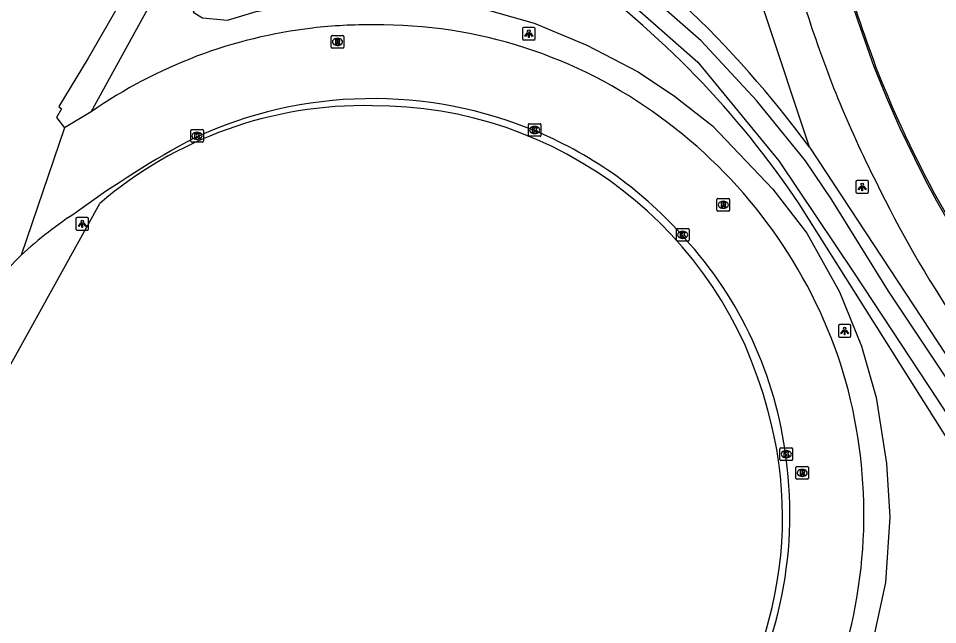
# Model space of a CAD drawing. Extents: x 155018 to 156648, y 383980 to 385733.
# Drawn here: x 155913.7 to 155986.4, y 384274.7 to 384322.7 of the extents above; entities that cross this region are included whole.
import ezdxf

# ---------------------------------------------------------------- set-up
doc = ezdxf.new("R2010")
doc.units = 0
for name, color, linetype in [('IMGEO_Berm_groen', 7, 'Continuous'), ('IMGEO_Groenvoorziening', 7, 'Continuous'), ('IMGEO_Kolk', 7, 'Continuous'), ('IMGEO_Lichtpunt', 7, 'Continuous'), ('IMGEO_Lijnafwatering', 7, 'Continuous'), ('IMGEO_Rijbaan_lokaal_gesloten', 7, 'Continuous'), ('IMGEO_Rijbaan_regionaal_gesloten', 7, 'Continuous'), ('IMGEO_Rioolput', 7, 'Continuous'), ('IMGEO_Waterloop', 7, 'Continuous')]:
    doc.layers.add(name, color=color, linetype=linetype)

msp = doc.modelspace()

# ---------------------------------------------------------------- linework, layer by layer
at = {"layer": 'IMGEO_Berm_groen'}
for points in [[(155919.466, 384315.317), (155934.67, 384343.021), (155955.765, 384383.112), (155980.733, 384442.411)], [(155976.293, 384312.524), (155969.25, 384333.726), (155967.287, 384343.12), (155966.434, 384352.466), (155965.45, 384368.425), (155965.672, 384374.833), (155966.332, 384381.217), (155965.943, 384383.197), (155966.239, 384398.439), (155956.348, 384377.929), (155949.732, 384364.613), (155938.162, 384343.051)], [(155936.413, 384339.792), (155927.519, 384323.217), (155928.267, 384322.748), (155930.244, 384322.566), (155932.517, 384323.254), (155936.377, 384323.942), (155940.586, 384324.246), (155946.591, 384324.058), (155950.979, 384323.333), (155954.52, 384322.333), (155958.673, 384320.596), (155962.742, 384318.486), (155965.602, 384316.559), (155968.617, 384314.212), (155973.407, 384309.198), (155976.086, 384305.715), (155978.671, 384301.077), (155980.408, 384296.757), (155981.559, 384292.713), (155982.386, 384287.489), (155982.653, 384283.228), (155982.31, 384278.047), (155981.007, 384272.089)], [(155976.293, 384312.524), (155988.357, 384294.18)], [(155912.558, 384294.33), (155920.147, 384308.061)]]:
    msp.add_lwpolyline(points, dxfattribs=at)
for centre, radius, start, end in [((155941.022, 384283.811), 31.998, 88.76833, 130.72269), ((155941.869, 384283.654), 32.147, 14.5067, 90.28321), ((155942.883, 384283.216), 31.283, 314.10306, 15.74974)]:
    msp.add_arc(centre, radius, start, end, dxfattribs=at)
at = {"layer": 'IMGEO_Groenvoorziening'}
msp.add_lwpolyline([(155987.189, 384289.457), (155975.487, 384308.023)], dxfattribs=at)
for centre, radius, start, end in [((155908.499, 384262.656), 84.16, 36.33779, 57.03638), ((155914.576, 384267.181), 73.336, 33.8424, 54.32078)]:
    msp.add_arc(centre, radius, start, end, dxfattribs=at)
at = {"layer": 'IMGEO_Kolk'}
for p, q in [((155927.338, 384312.994), (155927.338, 384313.846)), ((155927.413, 384313.92), (155928.265, 384313.92)), ((155928.339, 384313.846), (155928.339, 384312.994)), ((155954.05, 384313.455), (155954.05, 384314.307)), ((155954.125, 384314.381), (155954.977, 384314.381)), ((155954.538, 384314.161), (155954.563, 384314.161)), ((155955.051, 384314.307), (155955.051, 384313.455)), ((155927.849, 384313.14), (155927.824, 384313.14)), ((155927.826, 384313.7), (155927.851, 384313.7)), ((155954.977, 384313.381), (155954.125, 384313.381)), ((155954.561, 384313.601), (155954.536, 384313.601)), ((155928.265, 384312.92), (155927.413, 384312.92)), ((155965.763, 384305.155), (155965.763, 384306.007)), ((155965.838, 384306.081), (155966.69, 384306.081)), ((155966.251, 384305.861), (155966.276, 384305.861)), ((155966.764, 384306.007), (155966.764, 384305.155)), ((155966.69, 384305.081), (155965.838, 384305.081)), ((155966.274, 384305.301), (155966.249, 384305.301)), ((155973.959, 384287.799), (155973.959, 384288.651)), ((155974.034, 384288.725), (155974.886, 384288.725)), ((155974.447, 384288.505), (155974.472, 384288.505)), ((155974.96, 384288.651), (155974.96, 384287.799)), ((155974.886, 384287.725), (155974.034, 384287.725)), ((155974.47, 384287.945), (155974.445, 384287.945))]:
    msp.add_line(p, q, dxfattribs=at)
for points in [[(155927.338, 384312.994), (155927.338, 384313.846)], [(155927.413, 384313.92), (155928.265, 384313.92)], [(155928.339, 384313.846), (155928.339, 384312.994)], [(155954.05, 384313.455), (155954.05, 384314.307)], [(155954.125, 384314.381), (155954.977, 384314.381)], [(155954.371, 384314.081), (155954.494, 384314.081), (155954.494, 384313.93), (155954.624, 384314.081), (155954.788, 384314.081), (155954.642, 384313.93), (155954.795, 384313.681), (155954.643, 384313.681), (155954.558, 384313.845), (155954.494, 384313.778), (155954.494, 384313.681), (155954.371, 384313.681), (155954.371, 384314.081)], [(155955.051, 384314.307), (155955.051, 384313.455)], [(155927.659, 384313.62), (155927.782, 384313.62), (155927.782, 384313.469), (155927.912, 384313.62), (155928.076, 384313.62), (155927.93, 384313.469), (155928.083, 384313.22), (155927.931, 384313.22), (155927.846, 384313.384), (155927.782, 384313.317), (155927.782, 384313.22), (155927.659, 384313.22), (155927.659, 384313.62)], [(155954.977, 384313.381), (155954.125, 384313.381)], [(155928.265, 384312.92), (155927.413, 384312.92)], [(155965.763, 384305.155), (155965.763, 384306.007)], [(155965.838, 384306.081), (155966.69, 384306.081)], [(155966.084, 384305.781), (155966.207, 384305.781), (155966.207, 384305.63), (155966.337, 384305.781), (155966.501, 384305.781), (155966.355, 384305.63), (155966.508, 384305.381), (155966.356, 384305.381), (155966.271, 384305.545), (155966.207, 384305.478), (155966.207, 384305.381), (155966.084, 384305.381), (155966.084, 384305.781)], [(155966.764, 384306.007), (155966.764, 384305.155)], [(155966.69, 384305.081), (155965.838, 384305.081)], [(155973.959, 384287.799), (155973.959, 384288.651)], [(155974.034, 384288.725), (155974.886, 384288.725)], [(155974.28, 384288.425), (155974.403, 384288.425), (155974.403, 384288.274), (155974.533, 384288.425), (155974.697, 384288.425), (155974.551, 384288.274), (155974.704, 384288.025), (155974.552, 384288.025), (155974.467, 384288.189), (155974.403, 384288.122), (155974.403, 384288.025), (155974.28, 384288.025), (155974.28, 384288.425)], [(155974.96, 384288.651), (155974.96, 384287.799)], [(155974.886, 384287.725), (155974.034, 384287.725)]]:
    msp.add_lwpolyline(points, dxfattribs=at)
for centre, start, end in [((155927.415, 384313.844), 91.55205, 178.44795), ((155927.415, 384313.844), 91.55205, 178.44795), ((155928.263, 384313.844), 1.55205, 88.44795), ((155928.263, 384313.844), 1.55205, 88.44795), ((155954.127, 384314.305), 91.55205, 178.44795), ((155954.127, 384314.305), 91.55205, 178.44795), ((155954.975, 384314.305), 1.55205, 88.44795), ((155954.975, 384314.305), 1.55205, 88.44795), ((155954.127, 384313.457), 181.55205, 268.44795), ((155954.127, 384313.457), 181.55205, 268.44795), ((155954.975, 384313.457), 271.55205, 358.44795), ((155954.975, 384313.457), 271.55205, 358.44795), ((155927.415, 384312.996), 181.55205, 268.44795), ((155927.415, 384312.996), 181.55205, 268.44795), ((155928.263, 384312.996), 271.55205, 358.44795), ((155928.263, 384312.996), 271.55205, 358.44795), ((155965.84, 384306.005), 91.55205, 178.44795), ((155965.84, 384306.005), 91.55205, 178.44795), ((155966.688, 384306.005), 1.55205, 88.44795), ((155966.688, 384306.005), 1.55205, 88.44795), ((155965.84, 384305.157), 181.55205, 268.44795), ((155965.84, 384305.157), 181.55205, 268.44795), ((155966.688, 384305.157), 271.55205, 358.44795), ((155966.688, 384305.157), 271.55205, 358.44795), ((155974.036, 384288.649), 91.55205, 178.44795), ((155974.036, 384288.649), 91.55205, 178.44795), ((155974.884, 384288.649), 1.55205, 88.44795), ((155974.884, 384288.649), 1.55205, 88.44795), ((155974.036, 384287.801), 181.55205, 268.44795), ((155974.036, 384287.801), 181.55205, 268.44795), ((155974.884, 384287.801), 271.55205, 358.44795), ((155974.884, 384287.801), 271.55205, 358.44795)]:
    msp.add_arc(centre, 0.0765, start, end, dxfattribs=at)
for centre, major_axis, ratio, start_param, end_param in [((155954.537, 384313.881), (-0.387, 0.002), 0.722429, 4.712389, 7.853982), ((155954.562, 384313.881), (-0.39, 0.002), 0.717154, 1.570796, 4.712389), ((155927.825, 384313.42), (-0.387, 0.002), 0.722429, 4.712389, 7.853982), ((155927.85, 384313.42), (-0.39, 0.002), 0.717154, 1.570796, 4.712389), ((155966.25, 384305.581), (-0.387, 0.002), 0.722429, 4.712389, 7.853982), ((155966.275, 384305.581), (-0.39, 0.002), 0.717154, 1.570796, 4.712389), ((155974.446, 384288.225), (-0.387, 0.002), 0.722429, 4.712389, 7.853982), ((155974.471, 384288.225), (-0.39, 0.002), 0.717154, 1.570796, 4.712389)]:
    msp.add_ellipse(centre, major_axis=major_axis, ratio=ratio, start_param=start_param, end_param=end_param, dxfattribs=at)
at = {"layer": 'IMGEO_Lichtpunt'}
for p, q in [((155953.591, 384321.906), (155953.591, 384321.099)), ((155953.591, 384321.906), (155953.591, 384321.099)), ((155954.493, 384322.001), (155953.685, 384322.001)), ((155954.493, 384322.001), (155953.685, 384322.001)), ((155954.587, 384321.099), (155954.587, 384321.906)), ((155954.587, 384321.099), (155954.587, 384321.906)), ((155953.685, 384321.005), (155954.493, 384321.005)), ((155953.685, 384321.005), (155954.493, 384321.005)), ((155979.97, 384309.78), (155979.97, 384308.973)), ((155979.97, 384309.78), (155979.97, 384308.973)), ((155980.872, 384309.875), (155980.064, 384309.875)), ((155980.872, 384309.875), (155980.064, 384309.875)), ((155980.966, 384308.973), (155980.966, 384309.78)), ((155980.966, 384308.973), (155980.966, 384309.78)), ((155980.064, 384308.879), (155980.872, 384308.879)), ((155980.064, 384308.879), (155980.872, 384308.879)), ((155918.26, 384306.856), (155918.26, 384306.049)), ((155918.26, 384306.856), (155918.26, 384306.049)), ((155919.162, 384306.951), (155918.354, 384306.951)), ((155919.162, 384306.951), (155918.354, 384306.951)), ((155919.256, 384306.049), (155919.256, 384306.856)), ((155919.256, 384306.049), (155919.256, 384306.856)), ((155918.354, 384305.955), (155919.162, 384305.955)), ((155918.354, 384305.955), (155919.162, 384305.955)), ((155978.578, 384298.382), (155978.578, 384297.575)), ((155978.578, 384298.382), (155978.578, 384297.575)), ((155979.48, 384298.477), (155978.672, 384298.477)), ((155979.48, 384298.477), (155978.672, 384298.477)), ((155979.574, 384297.575), (155979.574, 384298.382)), ((155979.574, 384297.575), (155979.574, 384298.382)), ((155978.672, 384297.481), (155979.48, 384297.481)), ((155978.672, 384297.481), (155979.48, 384297.481))]:
    msp.add_line(p, q, dxfattribs=at)
for points in [[(155953.965, 384321.57), (155954.004, 384321.542), (155953.816, 384321.28), (155953.778, 384321.307), (155953.965, 384321.57)], [(155954.067, 384321.522), (155954.114, 384321.522), (155954.114, 384321.2), (155954.067, 384321.2), (155954.067, 384321.522)], [(155954.177, 384321.542), (155954.215, 384321.569), (155954.402, 384321.307), (155954.363, 384321.279), (155954.177, 384321.542)], [(155980.344, 384309.444), (155980.383, 384309.416), (155980.195, 384309.154), (155980.157, 384309.181), (155980.344, 384309.444)], [(155980.556, 384309.416), (155980.594, 384309.443), (155980.781, 384309.181), (155980.742, 384309.153), (155980.556, 384309.416)], [(155980.446, 384309.396), (155980.493, 384309.396), (155980.493, 384309.074), (155980.446, 384309.074), (155980.446, 384309.396)], [(155918.634, 384306.52), (155918.673, 384306.492), (155918.485, 384306.23), (155918.447, 384306.257), (155918.634, 384306.52)], [(155918.846, 384306.492), (155918.884, 384306.519), (155919.071, 384306.257), (155919.032, 384306.229), (155918.846, 384306.492)], [(155918.736, 384306.472), (155918.783, 384306.472), (155918.783, 384306.15), (155918.736, 384306.15), (155918.736, 384306.472)], [(155978.952, 384298.046), (155978.991, 384298.018), (155978.803, 384297.756), (155978.765, 384297.783), (155978.952, 384298.046)], [(155979.054, 384297.998), (155979.101, 384297.998), (155979.101, 384297.676), (155979.054, 384297.676), (155979.054, 384297.998)], [(155979.164, 384298.018), (155979.202, 384298.045), (155979.389, 384297.783), (155979.35, 384297.755), (155979.164, 384298.018)]]:
    msp.add_lwpolyline(points, dxfattribs=at)
for centre in [(155954.09, 384321.704), (155980.469, 384309.578), (155918.759, 384306.654), (155979.077, 384298.18)]:
    msp.add_circle(centre, 0.0994, dxfattribs=at)
for centre, start, end in [((155953.685, 384321.906), 90, 180), ((155953.685, 384321.906), 90, 180), ((155954.493, 384321.906), 0, 90), ((155954.493, 384321.906), 0, 90), ((155953.685, 384321.099), 180, 270), ((155953.685, 384321.099), 180, 270), ((155954.493, 384321.099), 270, 0), ((155954.493, 384321.099), 270, 360), ((155980.064, 384309.78), 90, 180), ((155980.064, 384309.78), 90, 180), ((155980.872, 384309.78), 0, 90), ((155980.872, 384309.78), 0, 90), ((155980.064, 384308.973), 180, 270), ((155980.064, 384308.973), 180, 270), ((155980.872, 384308.973), 270, 0), ((155980.872, 384308.973), 270, 360), ((155918.354, 384306.856), 90, 180), ((155918.354, 384306.856), 90, 180), ((155919.162, 384306.856), 0, 90), ((155919.162, 384306.856), 0, 90), ((155918.354, 384306.049), 180, 270), ((155918.354, 384306.049), 180, 270), ((155919.162, 384306.049), 270, 0), ((155919.162, 384306.049), 270, 360), ((155978.672, 384298.382), 90, 180), ((155978.672, 384298.382), 90, 180), ((155979.48, 384298.382), 0, 90), ((155979.48, 384298.382), 0, 90), ((155978.672, 384297.575), 180, 270), ((155978.672, 384297.575), 180, 270), ((155979.48, 384297.575), 270, 0), ((155979.48, 384297.575), 270, 360)]:
    msp.add_arc(centre, 0.0946, start, end, dxfattribs=at)
at = {"layer": 'IMGEO_Lijnafwatering'}
for points in [[(155984.622, 384311.612), (155983.481, 384314.002), (155982.411, 384316.425), (155981.414, 384318.879), (155980.141, 384322.492), (155978.945, 384326.131), (155977.827, 384329.795)], [(155995.171, 384295.355), (155992.269, 384298.898), (155989.645, 384302.65), (155987.314, 384306.592), (155986.381, 384308.246), (155985.484, 384309.92), (155984.622, 384311.612)]]:
    msp.add_lwpolyline(points, dxfattribs=at)
at = {"layer": 'IMGEO_Rijbaan_lokaal_gesloten'}
for centre, radius, start, end in [((156149.693, 384380.214), 178.988, 194.63365, 200.0261), ((156061.478, 384350.221), 89.572, 197.54029, 206.84864), ((156064.528, 384351.228), 89.068, 201.26844, 210.03149), ((156060.597, 384347.796), 87.709, 205.69489, 214.12026)]:
    msp.add_arc(centre, radius, start, end, dxfattribs=at)
at = {"layer": 'IMGEO_Rijbaan_regionaal_gesloten'}
for points in [[(155933.067, 384343.869), (155927.821, 384334.493), (155919.212, 384319.557), (155916.895, 384315.729), (155917.111, 384315.566), (155916.712, 384314.868), (155917.359, 384314.042)], [(155919.466, 384315.317), (155917.359, 384314.042)], [(155917.359, 384314.042), (155913.936, 384303.965)]]:
    msp.add_lwpolyline(points, dxfattribs=at)
for centre, radius, start, end in [((155941.436, 384283.742), 38.466, 96.67, 124.83049), ((155941.438, 384283.545), 38.662, 89.37763, 96.63934), ((155942.217, 384284.621), 37.586, 53.66819, 90.54704), ((155941.73, 384282.866), 33.499, 67.09132, 114.9173), ((155941.212, 384282.895), 39.572, 19.50525, 53.97653), ((155962.738, 384247.375), 74.649, 118.06585, 126.4565), ((155942.454, 384284.39), 31.813, 41.16234, 67.2228), ((155933.847, 384282.907), 28.981, 122.25354, 133.39641), ((155943.107, 384283.998), 31.587, 7.11774, 42.47801), ((155944.559, 384272.37), 44.001, 134.10505, 146.83859), ((155941.325, 384283.465), 39.278, 343.96971, 18.77637), ((155941.678, 384283.488), 33.07, 327.13383, 7.68709)]:
    msp.add_arc(centre, radius, start, end, dxfattribs=at)
at = {"layer": 'IMGEO_Rioolput'}
for p, q in [((155938.445, 384320.427), (155938.445, 384321.279)), ((155938.52, 384321.353), (155939.372, 384321.353)), ((155938.933, 384321.133), (155938.958, 384321.133)), ((155939.446, 384321.279), (155939.446, 384320.427)), ((155939.372, 384320.353), (155938.52, 384320.353)), ((155938.956, 384320.573), (155938.931, 384320.573)), ((155968.974, 384307.533), (155968.974, 384308.385)), ((155969.049, 384308.459), (155969.901, 384308.459)), ((155969.462, 384308.239), (155969.487, 384308.239)), ((155969.975, 384308.385), (155969.975, 384307.533)), ((155969.901, 384307.459), (155969.049, 384307.459)), ((155969.485, 384307.679), (155969.46, 384307.679)), ((155975.22, 384286.309), (155975.22, 384287.161)), ((155975.295, 384287.235), (155976.147, 384287.235)), ((155975.708, 384287.015), (155975.733, 384287.015)), ((155976.221, 384287.161), (155976.221, 384286.309)), ((155976.147, 384286.235), (155975.295, 384286.235)), ((155975.731, 384286.455), (155975.706, 384286.455))]:
    msp.add_line(p, q, dxfattribs=at)
for points in [[(155938.445, 384320.427), (155938.445, 384321.279)], [(155938.52, 384321.353), (155939.372, 384321.353)], [(155939.034, 384321.051), (155938.782, 384321.053), (155938.782, 384320.653)], [(155939.446, 384321.279), (155939.446, 384320.427)], [(155939.372, 384320.353), (155938.52, 384320.353)], [(155938.782, 384320.653), (155938.906, 384320.653), (155938.906, 384320.815), (155938.917, 384320.815)], [(155938.96, 384320.972), (155938.906, 384320.972), (155938.906, 384320.891)], [(155938.906, 384320.891), (155938.958, 384320.891)], [(155938.964, 384320.786), (155939.035, 384320.653), (155939.175, 384320.653), (155939.11, 384320.779)], [(155968.974, 384307.533), (155968.974, 384308.385)], [(155969.049, 384308.459), (155969.901, 384308.459)], [(155969.563, 384308.157), (155969.311, 384308.159), (155969.311, 384307.759)], [(155969.489, 384308.078), (155969.435, 384308.078), (155969.435, 384307.997)], [(155969.435, 384307.997), (155969.487, 384307.997)], [(155969.975, 384308.385), (155969.975, 384307.533)], [(155969.901, 384307.459), (155969.049, 384307.459)], [(155969.311, 384307.759), (155969.435, 384307.759), (155969.435, 384307.921), (155969.446, 384307.921)], [(155969.493, 384307.892), (155969.564, 384307.759), (155969.704, 384307.759), (155969.639, 384307.885)], [(155975.22, 384286.309), (155975.22, 384287.161)], [(155975.295, 384287.235), (155976.147, 384287.235)], [(155975.809, 384286.933), (155975.557, 384286.935), (155975.557, 384286.535)], [(155976.221, 384287.161), (155976.221, 384286.309)], [(155976.147, 384286.235), (155975.295, 384286.235)], [(155975.557, 384286.535), (155975.681, 384286.535), (155975.681, 384286.697), (155975.692, 384286.697)], [(155975.735, 384286.854), (155975.681, 384286.854), (155975.681, 384286.773)], [(155975.681, 384286.773), (155975.733, 384286.773)], [(155975.739, 384286.668), (155975.81, 384286.535), (155975.95, 384286.535), (155975.885, 384286.661)]]:
    msp.add_lwpolyline(points, dxfattribs=at)
for centre, radius, start, end in [((155938.522, 384321.277), 0.0765, 91.55205, 178.44795), ((155938.522, 384321.277), 0.0765, 91.55205, 178.44795), ((155939.033, 384320.941), 0.109, 350.36119, 89.41601), ((155939.37, 384321.277), 0.0765, 1.55205, 88.44795), ((155939.37, 384321.277), 0.0765, 1.55205, 88.44795), ((155938.522, 384320.429), 0.0765, 181.55205, 268.44795), ((155938.522, 384320.429), 0.0765, 181.55205, 268.44795), ((155938.916, 384320.762), 0.0533, 26.02933, 88.69889), ((155938.942, 384321.08), 0.19, 274.7715, 282.96867), ((155938.966, 384320.876), 0.0964, 77.00612, 93.18647), ((155938.98, 384320.933), 0.0378, 276.66336, 79.67722), ((155939.031, 384320.941), 0.112, 277.58423, 350.98172), ((155939.015, 384320.726), 0.108, 29.51342, 73.79051), ((155939.37, 384320.429), 0.0765, 271.55205, 358.44795), ((155939.37, 384320.429), 0.0765, 271.55205, 358.44795), ((155969.051, 384308.383), 0.0765, 91.55205, 178.44795), ((155969.051, 384308.383), 0.0765, 91.55205, 178.44795), ((155969.471, 384308.186), 0.19, 274.7715, 282.96867), ((155969.495, 384307.982), 0.0964, 77.00612, 93.18647), ((155969.509, 384308.039), 0.0378, 276.66336, 79.67722), ((155969.562, 384308.047), 0.109, 350.36119, 89.41601), ((155969.56, 384308.047), 0.112, 277.58423, 350.98172), ((155969.899, 384308.383), 0.0765, 1.55205, 88.44795), ((155969.899, 384308.383), 0.0765, 1.55205, 88.44795), ((155969.051, 384307.535), 0.0765, 181.55205, 268.44795), ((155969.051, 384307.535), 0.0765, 181.55205, 268.44795), ((155969.445, 384307.868), 0.0533, 26.02933, 88.69889), ((155969.544, 384307.832), 0.108, 29.51342, 73.79051), ((155969.899, 384307.535), 0.0765, 271.55205, 358.44795), ((155969.899, 384307.535), 0.0765, 271.55205, 358.44795), ((155975.297, 384287.159), 0.0765, 91.55205, 178.44795), ((155975.297, 384287.159), 0.0765, 91.55205, 178.44795), ((155975.808, 384286.823), 0.109, 350.36119, 89.41601), ((155976.145, 384287.159), 0.0765, 1.55205, 88.44795), ((155976.145, 384287.159), 0.0765, 1.55205, 88.44795), ((155975.297, 384286.311), 0.0765, 181.55205, 268.44795), ((155975.297, 384286.311), 0.0765, 181.55205, 268.44795), ((155975.691, 384286.644), 0.0533, 26.02933, 88.69889), ((155975.717, 384286.962), 0.19, 274.7715, 282.96867), ((155975.741, 384286.758), 0.0964, 77.00612, 93.18647), ((155975.755, 384286.815), 0.0378, 276.66336, 79.67722), ((155975.806, 384286.823), 0.112, 277.58423, 350.98172), ((155975.79, 384286.608), 0.108, 29.51342, 73.79051), ((155976.145, 384286.311), 0.0765, 271.55205, 358.44795), ((155976.145, 384286.311), 0.0765, 271.55205, 358.44795)]:
    msp.add_arc(centre, radius, start, end, dxfattribs=at)
for centre, major_axis, ratio, start_param, end_param in [((155938.932, 384320.853), (-0.387, 0.002), 0.722429, 4.712389, 7.853982), ((155938.957, 384320.853), (-0.39, 0.002), 0.717154, 1.570796, 4.712389), ((155969.461, 384307.959), (-0.387, 0.002), 0.722429, 4.712389, 7.853982), ((155969.486, 384307.959), (-0.39, 0.002), 0.717154, 1.570796, 4.712389), ((155975.707, 384286.735), (-0.387, 0.002), 0.722429, 4.712389, 7.853982), ((155975.732, 384286.735), (-0.39, 0.002), 0.717154, 1.570796, 4.712389)]:
    msp.add_ellipse(centre, major_axis=major_axis, ratio=ratio, start_param=start_param, end_param=end_param, dxfattribs=at)
at = {"layer": 'IMGEO_Waterloop'}
msp.add_lwpolyline([(155991.041, 384289.533), (155987.984, 384292.973), (155982.548, 384301.126), (155978.068, 384308.344), (155975.988, 384311.444), (155972.113, 384316.21), (155967.718, 384320.945), (155958.674, 384328.886), (155950.945, 384334.151), (155938.291, 384341.794), (155937.357, 384340.436), (155948.1, 384333.769), (155954.979, 384329.565), (155957.824, 384327.739), (155967.463, 384319.247), (155973.875, 384311.433), (155979.82, 384302.559), (155986.444, 384292.495), (155989.374, 384287.994), (155993.111, 384284.172), (155995.701, 384281.582), (156008.026, 384270.382)], dxfattribs=at)

doc.saveas('drawing.dxf')
